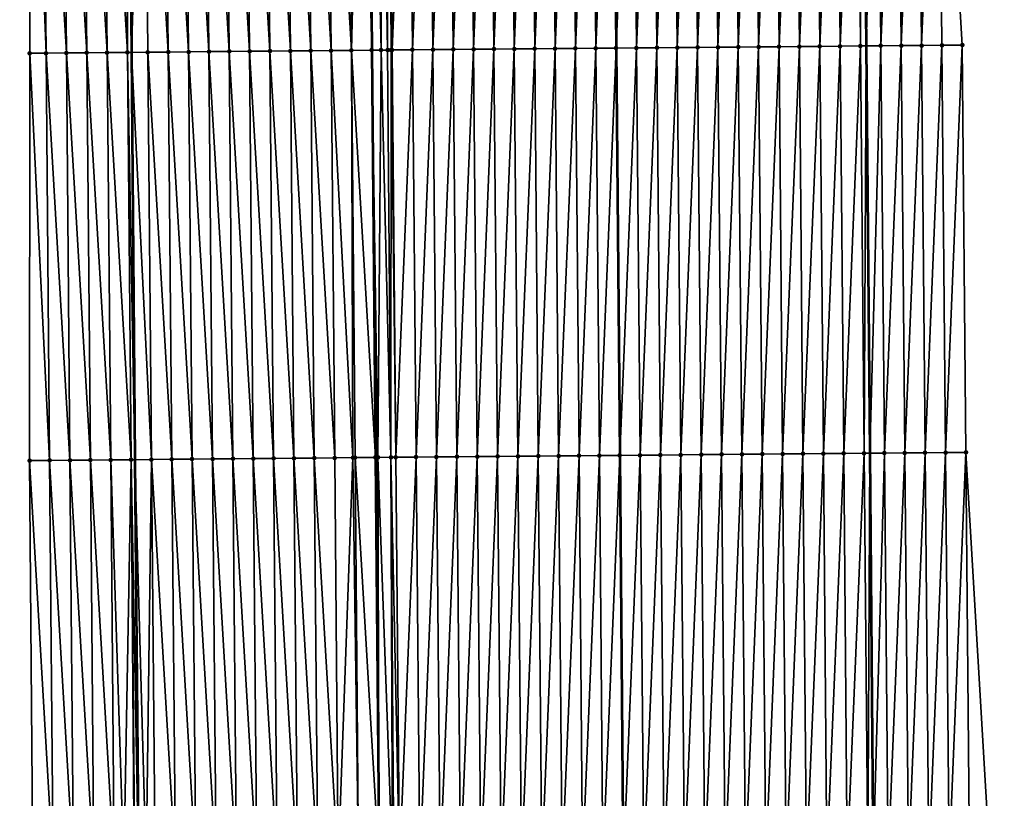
# Model space of a CAD drawing. Header units: feet. Extents: x 2010743 to 2022806, y 818705 to 837694.
# Tile 411 of 531: x 2011432 to 2011480, y 832956 to 832995. Entities that reach past the tile are written whole.
import ezdxf

# ---------------------------------------------------------------- set-up
doc = ezdxf.new("R2010")
doc.units = ezdxf.units.FT
doc.header["$MEASUREMENT"] = 0
for name, color, linetype, lineweight in [('EP_Travel Lane', 172, 'Continuous', 53), ('Road Shots', 141, 'Continuous', 100), ('STRIPING', 60, 'Continuous', 53)]:
    doc.layers.add(name, color=color, linetype=linetype, lineweight=lineweight)
doc.layers.add('I-77-MM17-21_NB-Surface-Border', color=7, linetype='Continuous')
doc.layers.add('I-77-MM17-21_NB-Surface-TIN', color=7, linetype='Continuous')

msp = doc.modelspace()

# ---------------------------------------------------------------- linework, layer by layer
at = {"layer": 'EP_Travel Lane'}
for points in [[(2011472.937, 833053.342, 296.093), (2011473.138, 833033.346, 296.435), (2011473.338, 833013.349, 296.78), (2011473.533, 832993.341, 297.138), (2011473.704, 832973.345, 297.521), (2011473.875, 832953.35, 297.9), (2011474.045, 832933.355, 298.326), (2011474.216, 832913.359, 298.717), (2011474.387, 832893.364, 299.118), (2011474.558, 832873.369, 299.53), (2011474.729, 832853.374, 299.955), (2011474.899, 832833.38, 300.405), (2011475.07, 832813.386, 300.861), (2011475.251, 832793.467, 301.313), (2011475.476, 832773.474, 301.79)], [(2011436.849, 833053.008, 296.345), (2011437.049, 833033.012, 296.684), (2011437.25, 833013.016, 297.034), (2011437.444, 832993.026, 297.378), (2011437.615, 832973.029, 297.737), (2011437.786, 832953.034, 298.149), (2011437.957, 832933.039, 298.537), (2011438.127, 832913.044, 298.941), (2011438.298, 832893.049, 299.351), (2011438.469, 832873.054, 299.761), (2011438.64, 832853.059, 300.207), (2011438.811, 832833.065, 300.644), (2011438.981, 832813.071, 301.099), (2011439.167, 832793.029, 301.584)]]:
    msp.add_polyline3d(points, dxfattribs=at)
at = {"layer": 'I-77-MM17-21_NB-Surface-Border', "color": 3, "linetype": 'Continuous', "lineweight": -3}
for points in [[(2011475.689, 833053.366, 295.982), (2011476.876, 833033.379, 296.31), (2011477.062, 833013.383, 296.672), (2011478.247, 832993.38, 296.998), (2011478.425, 832973.384, 297.36), (2011479.602, 832953.397, 297.717), (2011479.78, 832933.401, 298.121), (2011479.957, 832913.406, 298.508), (2011480.135, 832893.411, 298.912), (2011480.312, 832873.416, 299.32), (2011479.49, 832853.413, 299.786), (2011478.667, 832833.411, 300.274), (2011478.845, 832813.417, 300.727), (2011478.035, 832793.5, 301.224), (2011478.281, 832773.506, 301.689)], [(2011434.638, 832792.97, 301.46), (2011434.54, 832813.029, 300.986), (2011433.892, 832833.018, 300.509), (2011433.333, 832853.009, 300.057), (2011433.314, 832873.005, 299.62), (2011433.137, 832893, 299.208), (2011432.959, 832912.995, 298.796), (2011432.782, 832932.99, 298.401), (2011432.604, 832952.986, 298.012), (2011432.44, 832972.981, 297.613), (2011432.451, 832992.979, 297.254), (2011432.469, 833012.97, 296.911), (2011432.593, 833032.969, 296.561), (2011431.957, 833052.961, 296.226)]]:
    msp.add_polyline3d(points, dxfattribs=at)
at = {"layer": 'I-77-MM17-21_NB-Surface-TIN', "color": 128, "linetype": 'Continuous', "lineweight": -3}
for points in [[(2011448.248, 832993.125, 297.538), (2011448.719, 833013.126, 297.2), (2011448.064, 833013.12, 297.191)], [(2011448.248, 832993.125, 297.538), (2011449.249, 832993.134, 297.546), (2011448.719, 833013.126, 297.2)], [(2011448.719, 833013.126, 297.2), (2011449.249, 832993.134, 297.546), (2011449.064, 833013.129, 297.202)], [(2011449.234, 833013.131, 297.202), (2011449.064, 833013.129, 297.202), (2011449.249, 832993.134, 297.546)], [(2011449.706, 832993.138, 297.552), (2011449.693, 833013.135, 297.2), (2011449.234, 833013.131, 297.202)], [(2011449.706, 832993.138, 297.552), (2011449.234, 833013.131, 297.202), (2011449.249, 832993.134, 297.546)], [(2011450.026, 832993.141, 297.554), (2011450.063, 833013.138, 297.197), (2011449.693, 833013.135, 297.2)], [(2011449.706, 832993.138, 297.552), (2011450.026, 832993.141, 297.554), (2011449.693, 833013.135, 297.2)], [(2011450.026, 832993.141, 297.554), (2011450.198, 832993.142, 297.554), (2011450.063, 833013.138, 297.197)], [(2011450.248, 832993.143, 297.554), (2011451.063, 833013.148, 297.181), (2011450.063, 833013.138, 297.197)], [(2011450.198, 832993.142, 297.554), (2011450.248, 832993.143, 297.554), (2011450.063, 833013.138, 297.197)], [(2011450.248, 832993.143, 297.554), (2011451.248, 832993.151, 297.538), (2011451.063, 833013.148, 297.181)], [(2011451.248, 832993.151, 297.538), (2011452.063, 833013.157, 297.162), (2011451.063, 833013.148, 297.181)], [(2011451.248, 832993.151, 297.538), (2011452.248, 832993.16, 297.518), (2011452.063, 833013.157, 297.162)], [(2011452.248, 832993.16, 297.518), (2011453.063, 833013.166, 297.143), (2011452.063, 833013.157, 297.162)], [(2011452.248, 832993.16, 297.518), (2011453.248, 832993.168, 297.501), (2011453.063, 833013.166, 297.143)], [(2011453.248, 832993.168, 297.501), (2011454.063, 833013.175, 297.126), (2011453.063, 833013.166, 297.143)], [(2011453.248, 832993.168, 297.501), (2011454.248, 832993.177, 297.481), (2011454.063, 833013.175, 297.126)], [(2011454.248, 832993.177, 297.481), (2011455.063, 833013.184, 297.108), (2011454.063, 833013.175, 297.126)], [(2011454.248, 832993.177, 297.481), (2011455.248, 832993.185, 297.466), (2011455.063, 833013.184, 297.108)], [(2011455.248, 832993.185, 297.466), (2011456.063, 833013.193, 297.089), (2011455.063, 833013.184, 297.108)], [(2011455.248, 832993.185, 297.466), (2011456.248, 832993.194, 297.448), (2011456.063, 833013.193, 297.089)], [(2011456.248, 832993.194, 297.448), (2011457.063, 833013.202, 297.071), (2011456.063, 833013.193, 297.089)], [(2011456.248, 832993.194, 297.448), (2011457.248, 832993.202, 297.43), (2011457.063, 833013.202, 297.071)], [(2011457.248, 832993.202, 297.43), (2011458.063, 833013.211, 297.054), (2011457.063, 833013.202, 297.071)], [(2011457.248, 832993.202, 297.43), (2011458.248, 832993.211, 297.414), (2011458.063, 833013.211, 297.054)], [(2011458.248, 832993.211, 297.414), (2011459.063, 833013.22, 297.037), (2011458.063, 833013.211, 297.054)], [(2011458.248, 832993.211, 297.414), (2011459.248, 832993.22, 297.404), (2011459.063, 833013.22, 297.037)], [(2011459.248, 832993.22, 297.404), (2011460.063, 833013.229, 297.022), (2011459.063, 833013.22, 297.037)], [(2011459.248, 832993.22, 297.404), (2011460.248, 832993.228, 297.393), (2011460.063, 833013.229, 297.022)], [(2011460.248, 832993.228, 297.393), (2011461.063, 833013.238, 297.005), (2011460.063, 833013.229, 297.022)], [(2011460.248, 832993.228, 297.393), (2011461.248, 832993.237, 297.376), (2011461.063, 833013.238, 297.005)], [(2011461.248, 832993.237, 297.376), (2011461.07, 833013.238, 297.004), (2011461.063, 833013.238, 297.005)], [(2011462.063, 833013.247, 296.987), (2011461.07, 833013.238, 297.004), (2011461.256, 832993.237, 297.376)], [(2011461.248, 832993.237, 297.376), (2011461.256, 832993.237, 297.376), (2011461.07, 833013.238, 297.004)], [(2011462.248, 832993.245, 297.366), (2011462.063, 833013.247, 296.987), (2011461.256, 832993.237, 297.376)], [(2011462.248, 832993.245, 297.366), (2011463.063, 833013.256, 296.966), (2011462.063, 833013.247, 296.987)], [(2011462.248, 832993.245, 297.366), (2011463.248, 832993.254, 297.338), (2011463.063, 833013.256, 296.966)], [(2011463.248, 832993.254, 297.338), (2011464.063, 833013.265, 296.945), (2011463.063, 833013.256, 296.966)], [(2011463.248, 832993.254, 297.338), (2011464.248, 832993.262, 297.318), (2011464.063, 833013.265, 296.945)], [(2011464.248, 832993.262, 297.318), (2011465.063, 833013.274, 296.928), (2011464.063, 833013.265, 296.945)], [(2011464.248, 832993.262, 297.318), (2011465.248, 832993.271, 297.301), (2011465.063, 833013.274, 296.928)], [(2011465.248, 832993.271, 297.301), (2011466.063, 833013.284, 296.911), (2011465.063, 833013.274, 296.928)], [(2011465.248, 832993.271, 297.301), (2011466.248, 832993.279, 297.283), (2011466.063, 833013.284, 296.911)], [(2011466.248, 832993.279, 297.283), (2011467.063, 833013.293, 296.895), (2011466.063, 833013.284, 296.911)], [(2011466.248, 832993.279, 297.283), (2011467.248, 832993.288, 297.264), (2011467.063, 833013.293, 296.895)], [(2011467.248, 832993.288, 297.264), (2011468.063, 833013.302, 296.88), (2011467.063, 833013.293, 296.895)], [(2011467.248, 832993.288, 297.264), (2011468.248, 832993.296, 297.248), (2011468.063, 833013.302, 296.88)], [(2011468.248, 832993.296, 297.248), (2011469.063, 833013.311, 296.866), (2011468.063, 833013.302, 296.88)], [(2011468.248, 832993.296, 297.248), (2011469.248, 832993.305, 297.234), (2011469.063, 833013.311, 296.866)], [(2011469.248, 832993.305, 297.234), (2011470.063, 833013.32, 296.85), (2011469.063, 833013.311, 296.866)], [(2011469.248, 832993.305, 297.234), (2011470.248, 832993.313, 297.215), (2011470.063, 833013.32, 296.85)], [(2011470.248, 832993.313, 297.215), (2011471.063, 833013.329, 296.831), (2011470.063, 833013.32, 296.85)], [(2011470.248, 832993.313, 297.215), (2011471.248, 832993.322, 297.199), (2011471.063, 833013.329, 296.831)], [(2011471.248, 832993.322, 297.199), (2011472.063, 833013.338, 296.811), (2011471.063, 833013.329, 296.831)], [(2011471.248, 832993.322, 297.199), (2011472.248, 832993.33, 297.178), (2011472.063, 833013.338, 296.811)], [(2011472.248, 832993.33, 297.178), (2011473.063, 833013.347, 296.788), (2011472.063, 833013.338, 296.811)], [(2011472.248, 832993.33, 297.178), (2011473.248, 832993.339, 297.147), (2011473.063, 833013.347, 296.788)], [(2011473.248, 832993.339, 297.147), (2011473.338, 833013.349, 296.78), (2011473.063, 833013.347, 296.788)], [(2011473.248, 832993.339, 297.147), (2011473.533, 832993.341, 297.138), (2011473.338, 833013.349, 296.78)], [(2011474.062, 833013.356, 296.761), (2011473.338, 833013.349, 296.78), (2011473.533, 832993.341, 297.138)], [(2011474.248, 832993.347, 297.117), (2011474.062, 833013.356, 296.761), (2011473.533, 832993.341, 297.138)], [(2011474.248, 832993.347, 297.117), (2011475.062, 833013.365, 296.732), (2011474.062, 833013.356, 296.761)], [(2011474.248, 832993.347, 297.117), (2011475.248, 832993.355, 297.09), (2011475.062, 833013.365, 296.732)], [(2011475.248, 832993.355, 297.09), (2011476.062, 833013.374, 296.705), (2011475.062, 833013.365, 296.732)], [(2011475.248, 832993.355, 297.09), (2011476.247, 832993.363, 297.061), (2011476.062, 833013.374, 296.705)], [(2011476.247, 832993.363, 297.061), (2011477.062, 833013.383, 296.672), (2011476.062, 833013.374, 296.705)], [(2011476.247, 832993.363, 297.061), (2011477.247, 832993.372, 297.032), (2011477.062, 833013.383, 296.672)], [(2011477.247, 832993.372, 297.032), (2011478.247, 832993.38, 296.998), (2011477.062, 833013.383, 296.672)], [(2011433.249, 832992.986, 297.277), (2011432.469, 833012.97, 296.911), (2011432.451, 832992.979, 297.254)], [(2011433.249, 832992.986, 297.277), (2011433.064, 833012.976, 296.928), (2011432.469, 833012.97, 296.911)], [(2011434.249, 832992.996, 297.312), (2011434.064, 833012.985, 296.96), (2011433.064, 833012.976, 296.928)], [(2011434.249, 832992.996, 297.312), (2011433.064, 833012.976, 296.928), (2011433.249, 832992.986, 297.277)], [(2011435.249, 832993.005, 297.342), (2011435.064, 833012.995, 296.984), (2011434.064, 833012.985, 296.96)], [(2011434.249, 832992.996, 297.312), (2011435.249, 832993.005, 297.342), (2011434.064, 833012.985, 296.96)], [(2011436.249, 832993.015, 297.37), (2011436.064, 833013.005, 297.012), (2011435.064, 833012.995, 296.984)], [(2011435.249, 832993.005, 297.342), (2011436.249, 832993.015, 297.37), (2011435.064, 833012.995, 296.984)], [(2011437.249, 832993.024, 297.375), (2011437.064, 833013.015, 297.031), (2011436.064, 833013.005, 297.012)], [(2011436.249, 832993.015, 297.37), (2011437.249, 832993.024, 297.375), (2011436.064, 833013.005, 297.012)], [(2011437.249, 832993.024, 297.375), (2011437.25, 833013.016, 297.034), (2011437.064, 833013.015, 297.031)], [(2011437.249, 832993.024, 297.375), (2011437.444, 832993.026, 297.378), (2011437.25, 833013.016, 297.034)], [(2011438.064, 833013.024, 297.048), (2011437.25, 833013.016, 297.034), (2011437.444, 832993.026, 297.378)], [(2011438.249, 832993.033, 297.39), (2011438.064, 833013.024, 297.048), (2011437.444, 832993.026, 297.378)], [(2011439.249, 832993.042, 297.409), (2011439.064, 833013.034, 297.07), (2011438.064, 833013.024, 297.048)], [(2011438.249, 832993.033, 297.39), (2011439.249, 832993.042, 297.409), (2011438.064, 833013.024, 297.048)], [(2011440.249, 832993.051, 297.426), (2011440.064, 833013.043, 297.086), (2011439.064, 833013.034, 297.07)], [(2011439.249, 832993.042, 297.409), (2011440.249, 832993.051, 297.426), (2011439.064, 833013.034, 297.07)], [(2011441.249, 832993.061, 297.441), (2011441.064, 833013.053, 297.098), (2011440.064, 833013.043, 297.086)], [(2011440.249, 832993.051, 297.426), (2011441.249, 832993.061, 297.441), (2011440.064, 833013.043, 297.086)], [(2011442.249, 832993.07, 297.454), (2011442.064, 833013.062, 297.109), (2011441.064, 833013.053, 297.098)], [(2011441.249, 832993.061, 297.441), (2011442.249, 832993.07, 297.454), (2011441.064, 833013.053, 297.098)], [(2011443.249, 832993.079, 297.464), (2011443.064, 833013.072, 297.12), (2011442.064, 833013.062, 297.109)], [(2011442.249, 832993.07, 297.454), (2011443.249, 832993.079, 297.464), (2011442.064, 833013.062, 297.109)], [(2011444.249, 832993.088, 297.476), (2011444.064, 833013.081, 297.13), (2011443.064, 833013.072, 297.12)], [(2011443.249, 832993.079, 297.464), (2011444.249, 832993.088, 297.476), (2011443.064, 833013.072, 297.12)], [(2011445.249, 832993.097, 297.488), (2011445.064, 833013.091, 297.14), (2011444.064, 833013.081, 297.13)], [(2011444.249, 832993.088, 297.476), (2011445.249, 832993.097, 297.488), (2011444.064, 833013.081, 297.13)], [(2011446.249, 832993.106, 297.502), (2011446.064, 833013.1, 297.155), (2011445.064, 833013.091, 297.14)], [(2011445.249, 832993.097, 297.488), (2011446.249, 832993.106, 297.502), (2011445.064, 833013.091, 297.14)], [(2011447.249, 832993.116, 297.521), (2011447.064, 833013.11, 297.172), (2011446.064, 833013.1, 297.155)], [(2011446.249, 832993.106, 297.502), (2011447.249, 832993.116, 297.521), (2011446.064, 833013.1, 297.155)], [(2011448.248, 832993.125, 297.538), (2011448.064, 833013.12, 297.191), (2011447.064, 833013.11, 297.172)], [(2011447.249, 832993.116, 297.521), (2011448.248, 832993.125, 297.538), (2011447.064, 833013.11, 297.172)], [(2011467.425, 832973.292, 297.628), (2011468.248, 832993.296, 297.248), (2011467.248, 832993.288, 297.264)], [(2011467.425, 832973.292, 297.628), (2011468.425, 832973.3, 297.615), (2011468.248, 832993.296, 297.248)], [(2011468.425, 832973.3, 297.615), (2011469.248, 832993.305, 297.234), (2011468.248, 832993.296, 297.248)], [(2011468.425, 832973.3, 297.615), (2011469.425, 832973.309, 297.6), (2011469.248, 832993.305, 297.234)], [(2011469.425, 832973.309, 297.6), (2011470.248, 832993.313, 297.215), (2011469.248, 832993.305, 297.234)], [(2011469.425, 832973.309, 297.6), (2011470.425, 832973.318, 297.589), (2011470.248, 832993.313, 297.215)], [(2011470.425, 832973.318, 297.589), (2011471.248, 832993.322, 297.199), (2011470.248, 832993.313, 297.215)], [(2011470.425, 832973.318, 297.589), (2011471.425, 832973.326, 297.576), (2011471.248, 832993.322, 297.199)], [(2011471.425, 832973.326, 297.576), (2011472.248, 832993.33, 297.178), (2011471.248, 832993.322, 297.199)], [(2011471.425, 832973.326, 297.576), (2011472.425, 832973.335, 297.559), (2011472.248, 832993.33, 297.178)], [(2011472.425, 832973.335, 297.559), (2011473.248, 832993.339, 297.147), (2011472.248, 832993.33, 297.178)], [(2011472.425, 832973.335, 297.559), (2011473.425, 832973.343, 297.53), (2011473.248, 832993.339, 297.147)], [(2011473.425, 832973.343, 297.53), (2011473.533, 832993.341, 297.138), (2011473.248, 832993.339, 297.147)], [(2011473.425, 832973.343, 297.53), (2011473.704, 832973.345, 297.521), (2011473.533, 832993.341, 297.138)], [(2011474.248, 832993.347, 297.117), (2011473.533, 832993.341, 297.138), (2011473.704, 832973.345, 297.521)], [(2011474.425, 832973.351, 297.497), (2011474.248, 832993.347, 297.117), (2011473.704, 832973.345, 297.521)], [(2011474.425, 832973.351, 297.497), (2011475.248, 832993.355, 297.09), (2011474.248, 832993.347, 297.117)], [(2011474.425, 832973.351, 297.497), (2011475.425, 832973.36, 297.469), (2011475.248, 832993.355, 297.09)], [(2011475.425, 832973.36, 297.469), (2011476.247, 832993.363, 297.061), (2011475.248, 832993.355, 297.09)], [(2011475.425, 832973.36, 297.469), (2011476.425, 832973.368, 297.433), (2011476.247, 832993.363, 297.061)], [(2011476.425, 832973.368, 297.433), (2011477.247, 832993.372, 297.032), (2011476.247, 832993.363, 297.061)], [(2011476.425, 832973.368, 297.433), (2011477.425, 832973.376, 297.396), (2011477.247, 832993.372, 297.032)], [(2011477.425, 832973.376, 297.396), (2011478.247, 832993.38, 296.998), (2011477.247, 832993.372, 297.032)], [(2011477.425, 832973.376, 297.396), (2011478.425, 832973.384, 297.36), (2011478.247, 832993.38, 296.998)], [(2011433.427, 832972.99, 297.638), (2011432.451, 832992.979, 297.254), (2011432.44, 832972.981, 297.613)], [(2011433.427, 832972.99, 297.638), (2011433.249, 832992.986, 297.277), (2011432.451, 832992.979, 297.254)], [(2011434.427, 832973, 297.671), (2011434.249, 832992.996, 297.312), (2011433.249, 832992.986, 297.277)], [(2011434.427, 832973, 297.671), (2011433.249, 832992.986, 297.277), (2011433.427, 832972.99, 297.638)], [(2011435.427, 832973.009, 297.692), (2011435.249, 832993.005, 297.342), (2011434.249, 832992.996, 297.312)], [(2011434.427, 832973, 297.671), (2011435.427, 832973.009, 297.692), (2011434.249, 832992.996, 297.312)], [(2011436.426, 832973.019, 297.724), (2011436.249, 832993.015, 297.37), (2011435.249, 832993.005, 297.342)], [(2011435.427, 832973.009, 297.692), (2011436.426, 832973.019, 297.724), (2011435.249, 832993.005, 297.342)], [(2011437.426, 832973.028, 297.734), (2011437.249, 832993.024, 297.375), (2011436.249, 832993.015, 297.37)], [(2011436.426, 832973.019, 297.724), (2011437.426, 832973.028, 297.734), (2011436.249, 832993.015, 297.37)], [(2011437.249, 832993.024, 297.375), (2011437.615, 832973.029, 297.737), (2011437.444, 832993.026, 297.378)], [(2011437.426, 832973.028, 297.734), (2011437.615, 832973.029, 297.737), (2011437.249, 832993.024, 297.375)], [(2011438.426, 832973.037, 297.749), (2011438.249, 832993.033, 297.39), (2011437.444, 832993.026, 297.378)], [(2011438.426, 832973.037, 297.749), (2011437.444, 832993.026, 297.378), (2011437.615, 832973.029, 297.737)], [(2011439.426, 832973.046, 297.771), (2011439.249, 832993.042, 297.409), (2011438.249, 832993.033, 297.39)], [(2011438.426, 832973.037, 297.749), (2011439.426, 832973.046, 297.771), (2011438.249, 832993.033, 297.39)], [(2011440.426, 832973.055, 297.783), (2011440.249, 832993.051, 297.426), (2011439.249, 832993.042, 297.409)], [(2011439.426, 832973.046, 297.771), (2011440.426, 832973.055, 297.783), (2011439.249, 832993.042, 297.409)], [(2011441.426, 832973.065, 297.796), (2011441.249, 832993.061, 297.441), (2011440.249, 832993.051, 297.426)], [(2011440.426, 832973.055, 297.783), (2011441.426, 832973.065, 297.796), (2011440.249, 832993.051, 297.426)], [(2011442.426, 832973.074, 297.81), (2011442.249, 832993.07, 297.454), (2011441.249, 832993.061, 297.441)], [(2011441.426, 832973.065, 297.796), (2011442.426, 832973.074, 297.81), (2011441.249, 832993.061, 297.441)], [(2011443.426, 832973.083, 297.82), (2011443.249, 832993.079, 297.464), (2011442.249, 832993.07, 297.454)], [(2011442.426, 832973.074, 297.81), (2011443.426, 832973.083, 297.82), (2011442.249, 832993.07, 297.454)], [(2011444.426, 832973.092, 297.83), (2011444.249, 832993.088, 297.476), (2011443.249, 832993.079, 297.464)], [(2011443.426, 832973.083, 297.82), (2011444.426, 832973.092, 297.83), (2011443.249, 832993.079, 297.464)], [(2011445.426, 832973.101, 297.841), (2011445.249, 832993.097, 297.488), (2011444.249, 832993.088, 297.476)], [(2011444.426, 832973.092, 297.83), (2011445.426, 832973.101, 297.841), (2011444.249, 832993.088, 297.476)], [(2011446.426, 832973.11, 297.858), (2011446.249, 832993.106, 297.502), (2011445.249, 832993.097, 297.488)], [(2011445.426, 832973.101, 297.841), (2011446.426, 832973.11, 297.858), (2011445.249, 832993.097, 297.488)], [(2011447.426, 832973.119, 297.875), (2011447.249, 832993.116, 297.521), (2011446.249, 832993.106, 297.502)], [(2011446.426, 832973.11, 297.858), (2011447.426, 832973.119, 297.875), (2011446.249, 832993.106, 297.502)], [(2011448.32, 832973.128, 297.892), (2011448.248, 832993.125, 297.538), (2011447.249, 832993.116, 297.521)], [(2011447.426, 832973.119, 297.875), (2011448.32, 832973.128, 297.892), (2011447.249, 832993.116, 297.521)], [(2011448.248, 832993.125, 297.538), (2011449.426, 832973.138, 297.909), (2011449.249, 832993.134, 297.546)], [(2011448.426, 832973.129, 297.895), (2011449.426, 832973.138, 297.909), (2011448.248, 832993.125, 297.538)], [(2011448.32, 832973.128, 297.892), (2011448.426, 832973.129, 297.895), (2011448.248, 832993.125, 297.538)], [(2011449.552, 832973.139, 297.909), (2011449.706, 832993.138, 297.552), (2011449.249, 832993.134, 297.546)], [(2011449.552, 832973.139, 297.909), (2011449.249, 832993.134, 297.546), (2011449.426, 832973.138, 297.909)], [(2011449.552, 832973.139, 297.909), (2011450.187, 832973.145, 297.908), (2011449.706, 832993.138, 297.552)], [(2011450.187, 832973.145, 297.908), (2011450.026, 832993.141, 297.554), (2011449.706, 832993.138, 297.552)], [(2011450.187, 832973.145, 297.908), (2011450.198, 832993.142, 297.554), (2011450.026, 832993.141, 297.554)], [(2011450.187, 832973.145, 297.908), (2011450.426, 832973.147, 297.905), (2011450.198, 832993.142, 297.554)], [(2011450.426, 832973.147, 297.905), (2011450.248, 832993.143, 297.554), (2011450.198, 832993.142, 297.554)], [(2011450.426, 832973.147, 297.905), (2011451.248, 832993.151, 297.538), (2011450.248, 832993.143, 297.554)], [(2011450.426, 832973.147, 297.905), (2011451.426, 832973.155, 297.887), (2011451.248, 832993.151, 297.538)], [(2011451.426, 832973.155, 297.887), (2011452.248, 832993.16, 297.518), (2011451.248, 832993.151, 297.538)], [(2011451.426, 832973.155, 297.887), (2011452.426, 832973.164, 297.866), (2011452.248, 832993.16, 297.518)], [(2011452.426, 832973.164, 297.866), (2011453.248, 832993.168, 297.501), (2011452.248, 832993.16, 297.518)], [(2011452.426, 832973.164, 297.866), (2011453.426, 832973.172, 297.846), (2011453.248, 832993.168, 297.501)], [(2011453.426, 832973.172, 297.846), (2011454.248, 832993.177, 297.481), (2011453.248, 832993.168, 297.501)], [(2011453.426, 832973.172, 297.846), (2011454.426, 832973.181, 297.831), (2011454.248, 832993.177, 297.481)], [(2011454.426, 832973.181, 297.831), (2011455.248, 832993.185, 297.466), (2011454.248, 832993.177, 297.481)], [(2011454.426, 832973.181, 297.831), (2011455.426, 832973.189, 297.815), (2011455.248, 832993.185, 297.466)], [(2011455.426, 832973.189, 297.815), (2011456.248, 832993.194, 297.448), (2011455.248, 832993.185, 297.466)], [(2011455.426, 832973.189, 297.815), (2011456.426, 832973.198, 297.795), (2011456.248, 832993.194, 297.448)], [(2011456.426, 832973.198, 297.795), (2011457.248, 832993.202, 297.43), (2011456.248, 832993.194, 297.448)], [(2011456.426, 832973.198, 297.795), (2011457.426, 832973.206, 297.777), (2011457.248, 832993.202, 297.43)], [(2011457.426, 832973.206, 297.777), (2011458.248, 832993.211, 297.414), (2011457.248, 832993.202, 297.43)], [(2011457.426, 832973.206, 297.777), (2011458.426, 832973.215, 297.763), (2011458.248, 832993.211, 297.414)], [(2011458.426, 832973.215, 297.763), (2011459.248, 832993.22, 297.404), (2011458.248, 832993.211, 297.414)], [(2011458.426, 832973.215, 297.763), (2011459.426, 832973.223, 297.75), (2011459.248, 832993.22, 297.404)], [(2011459.426, 832973.223, 297.75), (2011460.248, 832993.228, 297.393), (2011459.248, 832993.22, 297.404)], [(2011459.426, 832973.223, 297.75), (2011460.426, 832973.232, 297.738), (2011460.248, 832993.228, 297.393)], [(2011460.426, 832973.232, 297.738), (2011461.248, 832993.237, 297.376), (2011460.248, 832993.228, 297.393)], [(2011460.426, 832973.232, 297.738), (2011461.426, 832973.24, 297.722), (2011461.248, 832993.237, 297.376)], [(2011461.426, 832973.24, 297.722), (2011461.256, 832993.237, 297.376), (2011461.248, 832993.237, 297.376)], [(2011462.248, 832993.245, 297.366), (2011461.256, 832993.237, 297.376), (2011461.427, 832973.241, 297.722)], [(2011461.426, 832973.24, 297.722), (2011461.427, 832973.241, 297.722), (2011461.256, 832993.237, 297.376)], [(2011462.425, 832973.249, 297.713), (2011462.248, 832993.245, 297.366), (2011461.427, 832973.241, 297.722)], [(2011462.425, 832973.249, 297.713), (2011463.248, 832993.254, 297.338), (2011462.248, 832993.245, 297.366)], [(2011462.425, 832973.249, 297.713), (2011463.425, 832973.258, 297.695), (2011463.248, 832993.254, 297.338)], [(2011463.425, 832973.258, 297.695), (2011464.248, 832993.262, 297.318), (2011463.248, 832993.254, 297.338)], [(2011463.425, 832973.258, 297.695), (2011464.425, 832973.266, 297.677), (2011464.248, 832993.262, 297.318)], [(2011464.425, 832973.266, 297.677), (2011465.248, 832993.271, 297.301), (2011464.248, 832993.262, 297.318)], [(2011464.425, 832973.266, 297.677), (2011465.425, 832973.275, 297.661), (2011465.248, 832993.271, 297.301)], [(2011465.425, 832973.275, 297.661), (2011466.248, 832993.279, 297.283), (2011465.248, 832993.271, 297.301)], [(2011465.425, 832973.275, 297.661), (2011466.425, 832973.283, 297.644), (2011466.248, 832993.279, 297.283)], [(2011466.425, 832973.283, 297.644), (2011467.248, 832993.288, 297.264), (2011466.248, 832993.279, 297.283)], [(2011466.425, 832973.283, 297.644), (2011467.425, 832973.292, 297.628), (2011467.248, 832993.288, 297.264)], [(2011433.604, 832952.995, 298.04), (2011433.427, 832972.99, 297.638), (2011432.44, 832972.981, 297.613)], [(2011434.604, 832953.005, 298.073), (2011434.427, 832973, 297.671), (2011433.427, 832972.99, 297.638)], [(2011434.604, 832953.005, 298.073), (2011433.427, 832972.99, 297.638), (2011433.604, 832952.995, 298.04)], [(2011435.604, 832953.014, 298.094), (2011435.427, 832973.009, 297.692), (2011434.427, 832973, 297.671)], [(2011434.604, 832953.005, 298.073), (2011435.604, 832953.014, 298.094), (2011434.427, 832973, 297.671)], [(2011436.604, 832953.024, 298.134), (2011436.426, 832973.019, 297.724), (2011435.427, 832973.009, 297.692)], [(2011435.604, 832953.014, 298.094), (2011436.604, 832953.024, 298.134), (2011435.427, 832973.009, 297.692)], [(2011437.076, 832953.028, 298.157), (2011437.426, 832973.028, 297.734), (2011436.426, 832973.019, 297.724)], [(2011436.604, 832953.024, 298.134), (2011437.076, 832953.028, 298.157), (2011436.426, 832973.019, 297.724)], [(2011437.076, 832953.028, 298.157), (2011437.571, 832953.033, 298.15), (2011437.426, 832973.028, 297.734)], [(2011437.426, 832973.028, 297.734), (2011437.786, 832953.034, 298.149), (2011437.615, 832973.029, 297.737)], [(2011437.604, 832953.033, 298.149), (2011437.786, 832953.034, 298.149), (2011437.426, 832973.028, 297.734)], [(2011437.571, 832953.033, 298.15), (2011437.604, 832953.033, 298.149), (2011437.426, 832973.028, 297.734)], [(2011438.167, 832953.038, 298.15), (2011438.426, 832973.037, 297.749), (2011437.615, 832973.029, 297.737)], [(2011438.167, 832953.038, 298.15), (2011437.615, 832973.029, 297.737), (2011437.786, 832953.034, 298.149)], [(2011438.167, 832953.038, 298.15), (2011438.604, 832953.042, 298.161), (2011438.426, 832973.037, 297.749)], [(2011439.604, 832953.051, 298.182), (2011439.426, 832973.046, 297.771), (2011438.426, 832973.037, 297.749)], [(2011438.604, 832953.042, 298.161), (2011439.604, 832953.051, 298.182), (2011438.426, 832973.037, 297.749)], [(2011440.604, 832953.06, 298.198), (2011440.426, 832973.055, 297.783), (2011439.426, 832973.046, 297.771)], [(2011439.604, 832953.051, 298.182), (2011440.604, 832953.06, 298.198), (2011439.426, 832973.046, 297.771)], [(2011441.604, 832953.07, 298.207), (2011441.426, 832973.065, 297.796), (2011440.426, 832973.055, 297.783)], [(2011440.604, 832953.06, 298.198), (2011441.604, 832953.07, 298.207), (2011440.426, 832973.055, 297.783)], [(2011442.604, 832953.079, 298.217), (2011442.426, 832973.074, 297.81), (2011441.426, 832973.065, 297.796)], [(2011441.604, 832953.07, 298.207), (2011442.604, 832953.079, 298.217), (2011441.426, 832973.065, 297.796)], [(2011443.604, 832953.088, 298.228), (2011443.426, 832973.083, 297.82), (2011442.426, 832973.074, 297.81)], [(2011442.604, 832953.079, 298.217), (2011443.604, 832953.088, 298.228), (2011442.426, 832973.074, 297.81)], [(2011444.604, 832953.097, 298.237), (2011444.426, 832973.092, 297.83), (2011443.426, 832973.083, 297.82)], [(2011443.604, 832953.088, 298.228), (2011444.604, 832953.097, 298.237), (2011443.426, 832973.083, 297.82)], [(2011445.604, 832953.106, 298.248), (2011445.426, 832973.101, 297.841), (2011444.426, 832973.092, 297.83)], [(2011444.604, 832953.097, 298.237), (2011445.604, 832953.106, 298.248), (2011444.426, 832973.092, 297.83)], [(2011446.604, 832953.115, 298.263), (2011446.426, 832973.11, 297.858), (2011445.426, 832973.101, 297.841)], [(2011445.604, 832953.106, 298.248), (2011446.604, 832953.115, 298.263), (2011445.426, 832973.101, 297.841)], [(2011447.604, 832953.124, 298.279), (2011447.426, 832973.119, 297.875), (2011446.426, 832973.11, 297.858)], [(2011446.604, 832953.115, 298.263), (2011447.604, 832953.124, 298.279), (2011446.426, 832973.11, 297.858)], [(2011447.604, 832953.124, 298.279), (2011448.32, 832973.128, 297.892), (2011447.426, 832973.119, 297.875)], [(2011447.604, 832953.124, 298.279), (2011448.603, 832953.134, 298.299), (2011448.32, 832973.128, 297.892)], [(2011448.603, 832953.134, 298.299), (2011448.426, 832973.129, 297.895), (2011448.32, 832973.128, 297.892)], [(2011448.426, 832973.129, 297.895), (2011449.604, 832953.143, 298.313), (2011449.426, 832973.138, 297.909)], [(2011448.603, 832953.134, 298.299), (2011449.604, 832953.143, 298.313), (2011448.426, 832973.129, 297.895)], [(2011449.552, 832973.139, 297.909), (2011449.426, 832973.138, 297.909), (2011449.604, 832953.143, 298.313)], [(2011450.259, 832953.149, 298.319), (2011450.187, 832973.145, 297.908), (2011449.552, 832973.139, 297.909)], [(2011450.259, 832953.149, 298.319), (2011449.552, 832973.139, 297.909), (2011449.604, 832953.143, 298.313)], [(2011450.603, 832953.152, 298.315), (2011450.426, 832973.147, 297.905), (2011450.187, 832973.145, 297.908)], [(2011450.259, 832953.149, 298.319), (2011450.328, 832953.149, 298.318), (2011450.187, 832973.145, 297.908)], [(2011450.328, 832953.149, 298.318), (2011450.603, 832953.152, 298.315), (2011450.187, 832973.145, 297.908)], [(2011450.603, 832953.152, 298.315), (2011451.426, 832973.155, 297.887), (2011450.426, 832973.147, 297.905)], [(2011450.603, 832953.152, 298.315), (2011451.603, 832953.16, 298.296), (2011451.426, 832973.155, 297.887)], [(2011451.603, 832953.16, 298.296), (2011452.426, 832973.164, 297.866), (2011451.426, 832973.155, 297.887)], [(2011451.603, 832953.16, 298.296), (2011452.603, 832953.169, 298.273), (2011452.426, 832973.164, 297.866)], [(2011452.603, 832953.169, 298.273), (2011453.426, 832973.172, 297.846), (2011452.426, 832973.164, 297.866)], [(2011452.603, 832953.169, 298.273), (2011453.603, 832953.177, 298.253), (2011453.426, 832973.172, 297.846)], [(2011453.603, 832953.177, 298.253), (2011454.426, 832973.181, 297.831), (2011453.426, 832973.172, 297.846)], [(2011453.603, 832953.177, 298.253), (2011454.603, 832953.185, 298.235), (2011454.426, 832973.181, 297.831)], [(2011454.603, 832953.185, 298.235), (2011455.426, 832973.189, 297.815), (2011454.426, 832973.181, 297.831)], [(2011454.603, 832953.185, 298.235), (2011455.603, 832953.194, 298.218), (2011455.426, 832973.189, 297.815)], [(2011455.603, 832953.194, 298.218), (2011456.426, 832973.198, 297.795), (2011455.426, 832973.189, 297.815)], [(2011455.603, 832953.194, 298.218), (2011456.603, 832953.203, 298.2), (2011456.426, 832973.198, 297.795)], [(2011456.603, 832953.203, 298.2), (2011457.426, 832973.206, 297.777), (2011456.426, 832973.198, 297.795)], [(2011456.603, 832953.203, 298.2), (2011457.603, 832953.211, 298.181), (2011457.426, 832973.206, 297.777)], [(2011457.603, 832953.211, 298.181), (2011458.426, 832973.215, 297.763), (2011457.426, 832973.206, 297.777)], [(2011457.603, 832953.211, 298.181), (2011458.603, 832953.22, 298.165), (2011458.426, 832973.215, 297.763)], [(2011458.603, 832953.22, 298.165), (2011459.426, 832973.223, 297.75), (2011458.426, 832973.215, 297.763)], [(2011458.603, 832953.22, 298.165), (2011459.603, 832953.228, 298.152), (2011459.426, 832973.223, 297.75)], [(2011459.603, 832953.228, 298.152), (2011460.426, 832973.232, 297.738), (2011459.426, 832973.223, 297.75)], [(2011459.603, 832953.228, 298.152), (2011460.603, 832953.237, 298.142), (2011460.426, 832973.232, 297.738)], [(2011460.603, 832953.237, 298.142), (2011461.426, 832973.24, 297.722), (2011460.426, 832973.232, 297.738)], [(2011460.603, 832953.237, 298.142), (2011461.598, 832953.245, 298.12), (2011461.426, 832973.24, 297.722)], [(2011461.426, 832973.24, 297.722), (2011461.598, 832953.245, 298.12), (2011461.427, 832973.241, 297.722)], [(2011461.603, 832953.245, 298.12), (2011462.425, 832973.249, 297.713), (2011461.427, 832973.241, 297.722)], [(2011461.603, 832953.245, 298.12), (2011461.427, 832973.241, 297.722), (2011461.598, 832953.245, 298.12)], [(2011461.603, 832953.245, 298.12), (2011462.603, 832953.254, 298.116), (2011462.425, 832973.249, 297.713)], [(2011462.425, 832973.249, 297.713), (2011462.603, 832953.254, 298.116), (2011463.425, 832973.258, 297.695)], [(2011463.603, 832953.263, 298.099), (2011463.425, 832973.258, 297.695), (2011462.603, 832953.254, 298.116)], [(2011463.603, 832953.263, 298.099), (2011464.425, 832973.266, 297.677), (2011463.425, 832973.258, 297.695)], [(2011463.603, 832953.263, 298.099), (2011464.603, 832953.271, 298.081), (2011464.425, 832973.266, 297.677)], [(2011464.603, 832953.271, 298.081), (2011465.425, 832973.275, 297.661), (2011464.425, 832973.266, 297.677)], [(2011464.603, 832953.271, 298.081), (2011465.603, 832953.28, 298.061), (2011465.425, 832973.275, 297.661)], [(2011465.603, 832953.28, 298.061), (2011466.425, 832973.283, 297.644), (2011465.425, 832973.275, 297.661)], [(2011465.603, 832953.28, 298.061), (2011466.603, 832953.288, 298.042), (2011466.425, 832973.283, 297.644)], [(2011466.603, 832953.288, 298.042), (2011467.425, 832973.292, 297.628), (2011466.425, 832973.283, 297.644)], [(2011466.603, 832953.288, 298.042), (2011467.603, 832953.297, 298.026), (2011467.425, 832973.292, 297.628)], [(2011467.603, 832953.297, 298.026), (2011468.425, 832973.3, 297.615), (2011467.425, 832973.292, 297.628)], [(2011467.603, 832953.297, 298.026), (2011468.603, 832953.305, 298.011), (2011468.425, 832973.3, 297.615)], [(2011468.603, 832953.305, 298.011), (2011469.425, 832973.309, 297.6), (2011468.425, 832973.3, 297.615)], [(2011468.603, 832953.305, 298.011), (2011469.603, 832953.314, 297.995), (2011469.425, 832973.309, 297.6)], [(2011469.603, 832953.314, 297.995), (2011470.425, 832973.318, 297.589), (2011469.425, 832973.309, 297.6)], [(2011469.603, 832953.314, 297.995), (2011470.603, 832953.322, 297.976), (2011470.425, 832973.318, 297.589)], [(2011470.603, 832953.322, 297.976), (2011471.425, 832973.326, 297.576), (2011470.425, 832973.318, 297.589)], [(2011470.603, 832953.322, 297.976), (2011471.603, 832953.331, 297.959), (2011471.425, 832973.326, 297.576)], [(2011471.603, 832953.331, 297.959), (2011472.425, 832973.335, 297.559), (2011471.425, 832973.326, 297.576)], [(2011471.603, 832953.331, 297.959), (2011472.603, 832953.339, 297.937), (2011472.425, 832973.335, 297.559)], [(2011472.603, 832953.339, 297.937), (2011473.425, 832973.343, 297.53), (2011472.425, 832973.335, 297.559)], [(2011472.603, 832953.339, 297.937), (2011473.603, 832953.347, 297.908), (2011473.425, 832973.343, 297.53)], [(2011473.603, 832953.347, 297.908), (2011473.704, 832973.345, 297.521), (2011473.425, 832973.343, 297.53)], [(2011473.603, 832953.347, 297.908), (2011473.875, 832953.35, 297.9), (2011473.704, 832973.345, 297.521)], [(2011474.425, 832973.351, 297.497), (2011473.704, 832973.345, 297.521), (2011473.875, 832953.35, 297.9)], [(2011474.603, 832953.356, 297.877), (2011474.425, 832973.351, 297.497), (2011473.875, 832953.35, 297.9)], [(2011474.603, 832953.356, 297.877), (2011475.425, 832973.36, 297.469), (2011474.425, 832973.351, 297.497)], [(2011474.603, 832953.356, 297.877), (2011475.602, 832953.364, 297.847), (2011475.425, 832973.36, 297.469)], [(2011475.602, 832953.364, 297.847), (2011476.425, 832973.368, 297.433), (2011475.425, 832973.36, 297.469)], [(2011475.602, 832953.364, 297.847), (2011476.602, 832953.372, 297.814), (2011476.425, 832973.368, 297.433)], [(2011476.602, 832953.372, 297.814), (2011477.425, 832973.376, 297.396), (2011476.425, 832973.368, 297.433)], [(2011476.602, 832953.372, 297.814), (2011477.602, 832953.38, 297.786), (2011477.425, 832973.376, 297.396)], [(2011477.602, 832953.38, 297.786), (2011478.425, 832973.384, 297.36), (2011477.425, 832973.376, 297.396)], [(2011477.602, 832953.38, 297.786), (2011478.602, 832953.388, 297.752), (2011478.425, 832973.384, 297.36)], [(2011478.602, 832953.388, 297.752), (2011479.602, 832953.397, 297.717), (2011478.425, 832973.384, 297.36)], [(2011433.604, 832952.995, 298.04), (2011432.44, 832972.981, 297.613), (2011432.604, 832952.986, 298.012)]]:
    msp.add_3dface(points, dxfattribs=at)
at = {"layer": 'Road Shots', "lineweight": 100}
for p in [(2011468.248, 832993.296, 297.248), (2011469.248, 832993.305, 297.234), (2011470.248, 832993.313, 297.215), (2011471.248, 832993.322, 297.199), (2011472.248, 832993.33, 297.178), (2011473.248, 832993.339, 297.147), (2011474.248, 832993.347, 297.117), (2011475.248, 832993.355, 297.09), (2011476.247, 832993.363, 297.061), (2011477.247, 832993.372, 297.032), (2011478.247, 832993.38, 296.998), (2011432.451, 832992.979, 297.254), (2011433.249, 832992.986, 297.277), (2011434.249, 832992.996, 297.312), (2011435.249, 832993.005, 297.342), (2011436.249, 832993.015, 297.37), (2011437.249, 832993.024, 297.375), (2011438.249, 832993.033, 297.39), (2011439.249, 832993.042, 297.409), (2011440.249, 832993.051, 297.426), (2011441.249, 832993.061, 297.441), (2011442.249, 832993.07, 297.454), (2011443.249, 832993.079, 297.464), (2011444.249, 832993.088, 297.476), (2011445.249, 832993.097, 297.488), (2011446.249, 832993.106, 297.502), (2011447.249, 832993.116, 297.521), (2011448.248, 832993.125, 297.538), (2011449.248, 832993.134, 297.546), (2011449.706, 832993.138, 297.552), (2011450.026, 832993.141, 297.554), (2011450.198, 832993.142, 297.554), (2011450.248, 832993.143, 297.554), (2011451.248, 832993.151, 297.538), (2011452.248, 832993.16, 297.518), (2011453.248, 832993.168, 297.501), (2011454.248, 832993.177, 297.481), (2011455.248, 832993.185, 297.466), (2011456.248, 832993.194, 297.448), (2011457.248, 832993.202, 297.43), (2011458.248, 832993.211, 297.414), (2011459.248, 832993.22, 297.404), (2011460.248, 832993.228, 297.393), (2011461.248, 832993.237, 297.376), (2011462.248, 832993.245, 297.366), (2011463.248, 832993.254, 297.338), (2011464.248, 832993.262, 297.318), (2011465.248, 832993.271, 297.301), (2011466.248, 832993.279, 297.283), (2011467.248, 832993.288, 297.264), (2011433.427, 832972.99, 297.638), (2011434.427, 832973, 297.671), (2011435.427, 832973.009, 297.692), (2011436.426, 832973.019, 297.724), (2011437.426, 832973.028, 297.734), (2011438.426, 832973.037, 297.749), (2011439.426, 832973.046, 297.771), (2011440.426, 832973.055, 297.783), (2011441.426, 832973.065, 297.796), (2011442.426, 832973.074, 297.81), (2011443.426, 832973.083, 297.82), (2011444.426, 832973.092, 297.83), (2011445.426, 832973.101, 297.841), (2011446.426, 832973.11, 297.858), (2011447.426, 832973.119, 297.875), (2011448.32, 832973.128, 297.892), (2011448.426, 832973.129, 297.895), (2011449.426, 832973.138, 297.909), (2011449.552, 832973.139, 297.909), (2011450.187, 832973.145, 297.908), (2011450.426, 832973.147, 297.905), (2011451.426, 832973.155, 297.887), (2011452.426, 832973.164, 297.866), (2011453.426, 832973.172, 297.846), (2011454.426, 832973.181, 297.831), (2011455.426, 832973.189, 297.815), (2011456.426, 832973.198, 297.795), (2011457.426, 832973.206, 297.777), (2011458.426, 832973.215, 297.763), (2011459.426, 832973.223, 297.75), (2011460.426, 832973.232, 297.738), (2011461.426, 832973.24, 297.722), (2011462.425, 832973.249, 297.713), (2011463.425, 832973.258, 297.695), (2011464.425, 832973.266, 297.677), (2011465.425, 832973.275, 297.661), (2011466.425, 832973.283, 297.644), (2011467.425, 832973.292, 297.628), (2011468.425, 832973.3, 297.615), (2011469.425, 832973.309, 297.6), (2011470.425, 832973.318, 297.589), (2011471.425, 832973.326, 297.576), (2011472.425, 832973.335, 297.559), (2011473.425, 832973.343, 297.53), (2011474.425, 832973.351, 297.497), (2011475.425, 832973.36, 297.469), (2011476.425, 832973.368, 297.433), (2011477.425, 832973.376, 297.396), (2011478.425, 832973.384, 297.36), (2011432.44, 832972.981, 297.613)]:
    msp.add_point(p, dxfattribs=at)
at = {"layer": 'STRIPING'}
for points in [[(2011448.69, 833053.121, 296.506), (2011448.877, 833033.125, 296.848), (2011449.064, 833013.129, 297.202), (2011449.249, 832993.134, 297.546), (2011449.426, 832973.138, 297.909), (2011449.604, 832953.143, 298.313), (2011449.781, 832933.147, 298.706), (2011449.958, 832913.152, 299.113), (2011450.136, 832893.157, 299.521), (2011450.313, 832873.162, 299.924), (2011450.491, 832853.168, 300.36), (2011450.668, 832833.173, 300.805), (2011450.846, 832813.179, 301.26), (2011451.037, 832793.179, 301.737)], [(2011460.691, 833053.231, 296.321), (2011460.881, 833033.234, 296.656), (2011461.07, 833013.238, 297.004), (2011461.256, 832993.237, 297.376), (2011461.427, 832973.241, 297.722), (2011461.598, 832953.245, 298.12), (2011461.769, 832933.25, 298.534), (2011461.939, 832913.255, 298.946), (2011462.11, 832893.26, 299.34), (2011462.281, 832873.265, 299.749), (2011462.452, 832853.27, 300.18), (2011462.623, 832833.276, 300.626), (2011462.793, 832813.282, 301.084), (2011462.979, 832793.322, 301.554), (2011463.225, 832773.329, 302.025)]]:
    msp.add_polyline3d(points, dxfattribs=at)

doc.saveas('drawing.dxf')
